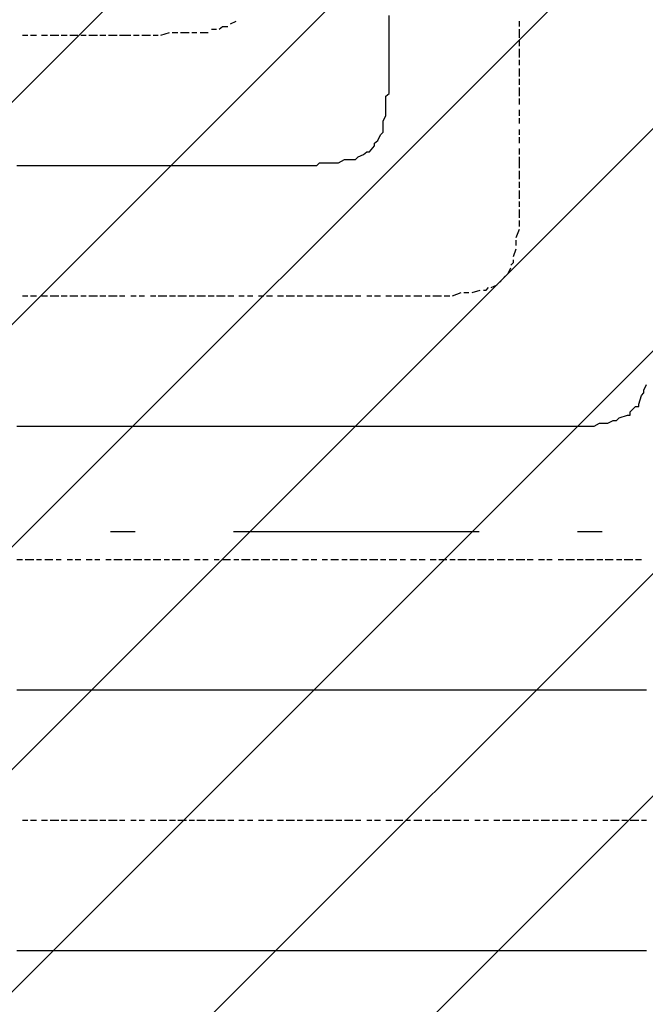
# Model space of a CAD drawing. Extents: x 997 to 109698, y 921 to 94021.
# Tile 451 of 656: x 29648 to 30603, y 38009 to 39511. Entities that reach past the tile are written whole.
import ezdxf

# ---------------------------------------------------------------- set-up
doc = ezdxf.new("R2010")
doc.units = 0
doc.header["$MEASUREMENT"] = 0
doc.layers.add('12', color=7, linetype='CONTINUOUS')
doc.layers.add('28', color=7, linetype='CONTINUOUS')

msp = doc.modelspace()

# ---------------------------------------------------------------- linework, layer by layer
at = {"layer": '12', "color": 5}
for p, q in [((30211.630503, 39508.563401), (30211.630503, 39517.563401)), ((30211.630503, 39496.563401), (30211.630503, 39508.563401)), ((30211.630503, 39487.563401), (30211.630503, 39496.563401)), ((30211.630503, 39483.563401), (30211.630503, 39487.563401)), ((30211.630503, 39475.563401), (30211.630503, 39483.563401)), ((30211.630503, 39466.563401), (30211.630503, 39475.563401)), ((30211.630503, 39453.563401), (30211.630503, 39466.563401)), ((30211.630503, 39445.563401), (30211.630503, 39453.563401)), ((30211.630503, 39432.563401), (30211.630503, 39445.563401)), ((30211.630503, 39424.563401), (30211.630503, 39432.563401)), ((30211.630503, 39415.563401), (30211.630503, 39424.563401)), ((30211.630503, 39403.563401), (30211.630503, 39415.563401)), ((30206.630503, 39386.563401), (30206.630503, 39394.563401)), ((30206.630503, 39373.563401), (30206.630503, 39386.563401)), ((30206.630503, 39364.563401), (30206.630503, 39373.563401)), ((30202.630503, 39356.563401), (30206.630503, 39364.563401)), ((30202.630503, 39343.563401), (30202.630503, 39356.563401)), ((30194.630503, 39326.563401), (30198.630503, 39335.563401)), ((30164.630503, 39301.563401), (30172.630503, 39305.563401)), ((30181.630503, 39309.563401), (30189.630503, 39318.563401)), ((30105.630503, 39292.563401), (30113.630503, 39292.563401)), ((30113.630503, 39292.563401), (30126.630503, 39292.563401)), ((30126.630503, 39292.563401), (30134.630503, 39292.563401)), ((30134.630503, 39292.563401), (30143.630503, 39297.563401)), ((30143.630503, 39297.563401), (30156.630503, 39297.563401)), ((29643.630503, 39288.563401), (29656.630503, 39288.563401)), ((29656.630503, 39288.563401), (29664.630503, 39288.563401)), ((29664.630503, 39288.563401), (29673.630503, 39288.563401)), ((29673.630503, 39288.563401), (29686.630503, 39288.563401)), ((29686.630503, 39288.563401), (29694.630503, 39288.563401)), ((29694.630503, 39288.563401), (29707.630503, 39288.563401)), ((29707.630503, 39288.563401), (29715.630503, 39288.563401)), ((29715.630503, 39288.563401), (29724.630503, 39288.563401)), ((29724.630503, 39288.563401), (29736.630503, 39288.563401)), ((29736.630503, 39288.563401), (29745.630503, 39288.563401)), ((29745.630503, 39288.563401), (29753.630503, 39288.563401)), ((29753.630503, 39288.563401), (29766.630503, 39288.563401)), ((29766.630503, 39288.563401), (29775.630503, 39288.563401)), ((29775.630503, 39288.563401), (29783.630503, 39288.563401)), ((29783.630503, 39288.563401), (29796.630503, 39288.563401)), ((29796.630503, 39288.563401), (29804.630503, 39288.563401)), ((29804.630503, 39288.563401), (29817.630503, 39288.563401)), ((29817.630503, 39288.563401), (29825.630503, 39288.563401)), ((29825.630503, 39288.563401), (29834.630503, 39288.563401)), ((29834.630503, 39288.563401), (29847.630503, 39288.563401)), ((29847.630503, 39288.563401), (29855.630503, 39288.563401)), ((29855.630503, 39288.563401), (29863.630503, 39288.563401)), ((29863.630503, 39288.563401), (29876.630503, 39288.563401)), ((29876.630503, 39288.563401), (29885.630503, 39288.563401)), ((29885.630503, 39288.563401), (29893.630503, 39288.563401)), ((29893.630503, 39288.563401), (29906.630503, 39288.563401)), ((29906.630503, 39288.563401), (29914.630503, 39288.563401)), ((29914.630503, 39288.563401), (29927.630503, 39288.563401)), ((29927.630503, 39288.563401), (29935.630503, 39288.563401)), ((29935.630503, 39288.563401), (29944.630503, 39288.563401)), ((29944.630503, 39288.563401), (29957.630503, 39288.563401)), ((29957.630503, 39288.563401), (29965.630503, 39288.563401)), ((29965.630503, 39288.563401), (29974.630503, 39288.563401)), ((29974.630503, 39288.563401), (29986.630503, 39288.563401)), ((29986.630503, 39288.563401), (29995.630503, 39288.563401)), ((29995.630503, 39288.563401), (30003.630503, 39288.563401)), ((30003.630503, 39288.563401), (30012.630503, 39288.563401)), ((30012.630503, 39288.563401), (30016.630503, 39288.563401)), ((30016.630503, 39288.563401), (30024.630503, 39288.563401)), ((30024.630503, 39288.563401), (30037.630503, 39288.563401)), ((30037.630503, 39288.563401), (30045.630503, 39288.563401)), ((30045.630503, 39288.563401), (30054.630503, 39288.563401)), ((30054.630503, 39288.563401), (30067.630503, 39288.563401)), ((30067.630503, 39288.563401), (30075.630503, 39288.563401)), ((30075.630503, 39288.563401), (30084.630503, 39288.563401)), ((30084.630503, 39288.563401), (30096.630503, 39288.563401)), ((30600.630503, 38945.563401), (30604.630503, 38954.563401)), ((30592.630503, 38924.563401), (30596.630503, 38937.563401)), ((30579.630503, 38912.563401), (30587.630503, 38920.563401)), ((30562.630503, 38903.563401), (30575.630503, 38907.563401)), ((29643.630503, 38890.563401), (29656.630503, 38890.563401)), ((29656.630503, 38890.563401), (29664.630503, 38890.563401)), ((29664.630503, 38890.563401), (29673.630503, 38890.563401)), ((29673.630503, 38890.563401), (29686.630503, 38890.563401)), ((29686.630503, 38890.563401), (29694.630503, 38890.563401)), ((29694.630503, 38890.563401), (29707.630503, 38890.563401)), ((29707.630503, 38890.563401), (29715.630503, 38890.563401)), ((29715.630503, 38890.563401), (29724.630503, 38890.563401)), ((29724.630503, 38890.563401), (29736.630503, 38890.563401)), ((29736.630503, 38890.563401), (29745.630503, 38890.563401)), ((29745.630503, 38890.563401), (29753.630503, 38890.563401)), ((29753.630503, 38890.563401), (29766.630503, 38890.563401)), ((29766.630503, 38890.563401), (29775.630503, 38890.563401)), ((29775.630503, 38890.563401), (29783.630503, 38890.563401)), ((29783.630503, 38890.563401), (29796.630503, 38890.563401)), ((29796.630503, 38890.563401), (29804.630503, 38890.563401)), ((29804.630503, 38890.563401), (29817.630503, 38890.563401)), ((29817.630503, 38890.563401), (29825.630503, 38890.563401)), ((29825.630503, 38890.563401), (29834.630503, 38890.563401)), ((29834.630503, 38890.563401), (29847.630503, 38890.563401)), ((29847.630503, 38890.563401), (29855.630503, 38890.563401)), ((29855.630503, 38890.563401), (29863.630503, 38890.563401)), ((29863.630503, 38890.563401), (29876.630503, 38890.563401)), ((29876.630503, 38890.563401), (29885.630503, 38890.563401)), ((29885.630503, 38890.563401), (29893.630503, 38890.563401)), ((29893.630503, 38890.563401), (29906.630503, 38890.563401)), ((29906.630503, 38890.563401), (29914.630503, 38890.563401)), ((29914.630503, 38890.563401), (29927.630503, 38890.563401)), ((29927.630503, 38890.563401), (29935.630503, 38890.563401)), ((29935.630503, 38890.563401), (29944.630503, 38890.563401)), ((29944.630503, 38890.563401), (29957.630503, 38890.563401)), ((29957.630503, 38890.563401), (29965.630503, 38890.563401)), ((29965.630503, 38890.563401), (29974.630503, 38890.563401)), ((29974.630503, 38890.563401), (29986.630503, 38890.563401)), ((29986.630503, 38890.563401), (29995.630503, 38890.563401)), ((29995.630503, 38890.563401), (30003.630503, 38890.563401)), ((30003.630503, 38890.563401), (30016.630503, 38890.563401)), ((30016.630503, 38890.563401), (30024.630503, 38890.563401)), ((30024.630503, 38890.563401), (30033.630503, 38890.563401)), ((30033.630503, 38890.563401), (30045.630503, 38890.563401)), ((30045.630503, 38890.563401), (30054.630503, 38890.563401)), ((30054.630503, 38890.563401), (30067.630503, 38890.563401)), ((30067.630503, 38890.563401), (30075.630503, 38890.563401)), ((30075.630503, 38890.563401), (30084.630503, 38890.563401)), ((30084.630503, 38890.563401), (30096.630503, 38890.563401)), ((30096.630503, 38890.563401), (30105.630503, 38890.563401)), ((30105.630503, 38890.563401), (30113.630503, 38890.563401)), ((30113.630503, 38890.563401), (30126.630503, 38890.563401)), ((30126.630503, 38890.563401), (30134.630503, 38890.563401)), ((30134.630503, 38890.563401), (30143.630503, 38890.563401)), ((30143.630503, 38890.563401), (30156.630503, 38890.563401)), ((30156.630503, 38890.563401), (30164.630503, 38890.563401)), ((30164.630503, 38890.563401), (30177.630503, 38890.563401)), ((30177.630503, 38890.563401), (30185.630503, 38890.563401)), ((30185.630503, 38890.563401), (30194.630503, 38890.563401)), ((30194.630503, 38890.563401), (30206.630503, 38890.563401)), ((30206.630503, 38890.563401), (30215.630503, 38890.563401)), ((30215.630503, 38890.563401), (30223.630503, 38890.563401)), ((30223.630503, 38890.563401), (30236.630503, 38890.563401)), ((30236.630503, 38890.563401), (30244.630503, 38890.563401)), ((30244.630503, 38890.563401), (30253.630503, 38890.563401)), ((30253.630503, 38890.563401), (30266.630503, 38890.563401)), ((30266.630503, 38890.563401), (30274.630503, 38890.563401)), ((30274.630503, 38890.563401), (30287.630503, 38890.563401)), ((30287.630503, 38890.563401), (30295.630503, 38890.563401)), ((30295.630503, 38890.563401), (30304.630503, 38890.563401)), ((30304.630503, 38890.563401), (30316.630503, 38890.563401)), ((30316.630503, 38890.563401), (30325.630503, 38890.563401)), ((30325.630503, 38890.563401), (30333.630503, 38890.563401)), ((30333.630503, 38890.563401), (30346.630503, 38890.563401)), ((30346.630503, 38890.563401), (30355.630503, 38890.563401)), ((30355.630503, 38890.563401), (30363.630503, 38890.563401)), ((30363.630503, 38890.563401), (30376.630503, 38890.563401)), ((30376.630503, 38890.563401), (30384.630503, 38890.563401)), ((30384.630503, 38890.563401), (30397.630503, 38890.563401)), ((30397.630503, 38890.563401), (30405.630503, 38890.563401)), ((30405.630503, 38890.563401), (30410.630503, 38890.563401)), ((30410.630503, 38890.563401), (30414.630503, 38890.563401)), ((30414.630503, 38890.563401), (30426.630503, 38890.563401)), ((30426.630503, 38890.563401), (30435.630503, 38890.563401)), ((30435.630503, 38890.563401), (30443.630503, 38890.563401)), ((30443.630503, 38890.563401), (30456.630503, 38890.563401)), ((30456.630503, 38890.563401), (30465.630503, 38890.563401)), ((30465.630503, 38890.563401), (30473.630503, 38890.563401)), ((30473.630503, 38890.563401), (30486.630503, 38890.563401)), ((30486.630503, 38890.563401), (30494.630503, 38890.563401)), ((30494.630503, 38890.563401), (30507.630503, 38890.563401)), ((30507.630503, 38890.563401), (30515.630503, 38890.563401)), ((30515.630503, 38890.563401), (30524.630503, 38890.563401)), ((30537.630503, 38895.563401), (30545.630503, 38895.563401)), ((30545.630503, 38895.563401), (30553.630503, 38899.563401)), ((29643.630503, 38488.563401), (29656.630503, 38488.563401)), ((29656.630503, 38488.563401), (29664.630503, 38488.563401)), ((29664.630503, 38488.563401), (29673.630503, 38488.563401)), ((29673.630503, 38488.563401), (29686.630503, 38488.563401)), ((29686.630503, 38488.563401), (29694.630503, 38488.563401)), ((29694.630503, 38488.563401), (29707.630503, 38488.563401)), ((29707.630503, 38488.563401), (29715.630503, 38488.563401)), ((29715.630503, 38488.563401), (29724.630503, 38488.563401)), ((29724.630503, 38488.563401), (29736.630503, 38488.563401)), ((29736.630503, 38488.563401), (29745.630503, 38488.563401)), ((29745.630503, 38488.563401), (29753.630503, 38488.563401)), ((29753.630503, 38488.563401), (29766.630503, 38488.563401)), ((29766.630503, 38488.563401), (29775.630503, 38488.563401)), ((29775.630503, 38488.563401), (29783.630503, 38488.563401)), ((29783.630503, 38488.563401), (29796.630503, 38488.563401)), ((29796.630503, 38488.563401), (29804.630503, 38488.563401)), ((29804.630503, 38488.563401), (29817.630503, 38488.563401)), ((29817.630503, 38488.563401), (29825.630503, 38488.563401)), ((29825.630503, 38488.563401), (29834.630503, 38488.563401)), ((29834.630503, 38488.563401), (29847.630503, 38488.563401)), ((29847.630503, 38488.563401), (29855.630503, 38488.563401)), ((29855.630503, 38488.563401), (29863.630503, 38488.563401)), ((29863.630503, 38488.563401), (29876.630503, 38488.563401)), ((29876.630503, 38488.563401), (29885.630503, 38488.563401)), ((29885.630503, 38488.563401), (29893.630503, 38488.563401)), ((29893.630503, 38488.563401), (29906.630503, 38488.563401)), ((29906.630503, 38488.563401), (29914.630503, 38488.563401)), ((29914.630503, 38488.563401), (29927.630503, 38488.563401)), ((29927.630503, 38488.563401), (29935.630503, 38488.563401)), ((29935.630503, 38488.563401), (29944.630503, 38488.563401)), ((29944.630503, 38488.563401), (29957.630503, 38488.563401)), ((29957.630503, 38488.563401), (29965.630503, 38488.563401)), ((29965.630503, 38488.563401), (29974.630503, 38488.563401)), ((29974.630503, 38488.563401), (29986.630503, 38488.563401)), ((29986.630503, 38488.563401), (29995.630503, 38488.563401)), ((29995.630503, 38488.563401), (30003.630503, 38488.563401)), ((30003.630503, 38488.563401), (30016.630503, 38488.563401)), ((30016.630503, 38488.563401), (30024.630503, 38488.563401)), ((30024.630503, 38488.563401), (30033.630503, 38488.563401)), ((30033.630503, 38488.563401), (30045.630503, 38488.563401)), ((30045.630503, 38488.563401), (30054.630503, 38488.563401)), ((30054.630503, 38488.563401), (30067.630503, 38488.563401)), ((30067.630503, 38488.563401), (30075.630503, 38488.563401)), ((30075.630503, 38488.563401), (30084.630503, 38488.563401)), ((30084.630503, 38488.563401), (30096.630503, 38488.563401)), ((30096.630503, 38488.563401), (30105.630503, 38488.563401)), ((30105.630503, 38488.563401), (30113.630503, 38488.563401)), ((30113.630503, 38488.563401), (30126.630503, 38488.563401)), ((30126.630503, 38488.563401), (30134.630503, 38488.563401)), ((30134.630503, 38488.563401), (30143.630503, 38488.563401)), ((30143.630503, 38488.563401), (30156.630503, 38488.563401)), ((30156.630503, 38488.563401), (30164.630503, 38488.563401)), ((30164.630503, 38488.563401), (30177.630503, 38488.563401)), ((30177.630503, 38488.563401), (30185.630503, 38488.563401)), ((30185.630503, 38488.563401), (30194.630503, 38488.563401)), ((30194.630503, 38488.563401), (30206.630503, 38488.563401)), ((30206.630503, 38488.563401), (30215.630503, 38488.563401)), ((30215.630503, 38488.563401), (30223.630503, 38488.563401)), ((30223.630503, 38488.563401), (30236.630503, 38488.563401)), ((30236.630503, 38488.563401), (30244.630503, 38488.563401)), ((30244.630503, 38488.563401), (30253.630503, 38488.563401)), ((30253.630503, 38488.563401), (30266.630503, 38488.563401)), ((30266.630503, 38488.563401), (30274.630503, 38488.563401)), ((30274.630503, 38488.563401), (30287.630503, 38488.563401)), ((30287.630503, 38488.563401), (30295.630503, 38488.563401)), ((30295.630503, 38488.563401), (30304.630503, 38488.563401)), ((30304.630503, 38488.563401), (30316.630503, 38488.563401)), ((30316.630503, 38488.563401), (30325.630503, 38488.563401)), ((30325.630503, 38488.563401), (30333.630503, 38488.563401)), ((30333.630503, 38488.563401), (30346.630503, 38488.563401)), ((30346.630503, 38488.563401), (30355.630503, 38488.563401)), ((30355.630503, 38488.563401), (30363.630503, 38488.563401)), ((30363.630503, 38488.563401), (30376.630503, 38488.563401)), ((30376.630503, 38488.563401), (30384.630503, 38488.563401)), ((30384.630503, 38488.563401), (30397.630503, 38488.563401)), ((30397.630503, 38488.563401), (30405.630503, 38488.563401)), ((30405.630503, 38488.563401), (30414.630503, 38488.563401)), ((30414.630503, 38488.563401), (30426.630503, 38488.563401)), ((30426.630503, 38488.563401), (30435.630503, 38488.563401)), ((30435.630503, 38488.563401), (30443.630503, 38488.563401)), ((30443.630503, 38488.563401), (30456.630503, 38488.563401)), ((30456.630503, 38488.563401), (30465.630503, 38488.563401)), ((30465.630503, 38488.563401), (30473.630503, 38488.563401)), ((30473.630503, 38488.563401), (30486.630503, 38488.563401)), ((30486.630503, 38488.563401), (30494.630503, 38488.563401)), ((30494.630503, 38488.563401), (30507.630503, 38488.563401)), ((30507.630503, 38488.563401), (30515.630503, 38488.563401)), ((30515.630503, 38488.563401), (30524.630503, 38488.563401)), ((30524.630503, 38488.563401), (30537.630503, 38488.563401)), ((30537.630503, 38488.563401), (30545.630503, 38488.563401)), ((30545.630503, 38488.563401), (30553.630503, 38488.563401)), ((30553.630503, 38488.563401), (30566.630503, 38488.563401)), ((30566.630503, 38488.563401), (30575.630503, 38488.563401)), ((30575.630503, 38488.563401), (30583.630503, 38488.563401)), ((30583.630503, 38488.563401), (30596.630503, 38488.563401)), ((30596.630503, 38488.563401), (30604.630503, 38488.563401)), ((29643.630503, 38090.563401), (29656.630503, 38090.563401)), ((29656.630503, 38090.563401), (29664.630503, 38090.563401)), ((29664.630503, 38090.563401), (29673.630503, 38090.563401)), ((29673.630503, 38090.563401), (29686.630503, 38090.563401)), ((29686.630503, 38090.563401), (29694.630503, 38090.563401)), ((29694.630503, 38090.563401), (29707.630503, 38090.563401)), ((29707.630503, 38090.563401), (29715.630503, 38090.563401)), ((29715.630503, 38090.563401), (29724.630503, 38090.563401)), ((29724.630503, 38090.563401), (29736.630503, 38090.563401)), ((29736.630503, 38090.563401), (29745.630503, 38090.563401)), ((29745.630503, 38090.563401), (29753.630503, 38090.563401)), ((29753.630503, 38090.563401), (29766.630503, 38090.563401)), ((29766.630503, 38090.563401), (29775.630503, 38090.563401)), ((29775.630503, 38090.563401), (29783.630503, 38090.563401)), ((29783.630503, 38090.563401), (29796.630503, 38090.563401)), ((29796.630503, 38090.563401), (29804.630503, 38090.563401)), ((29804.630503, 38090.563401), (29817.630503, 38090.563401)), ((29817.630503, 38090.563401), (29825.630503, 38090.563401)), ((29825.630503, 38090.563401), (29834.630503, 38090.563401)), ((29834.630503, 38090.563401), (29847.630503, 38090.563401)), ((29847.630503, 38090.563401), (29855.630503, 38090.563401)), ((29855.630503, 38090.563401), (29863.630503, 38090.563401)), ((29863.630503, 38090.563401), (29876.630503, 38090.563401)), ((29876.630503, 38090.563401), (29885.630503, 38090.563401)), ((29885.630503, 38090.563401), (29893.630503, 38090.563401)), ((29893.630503, 38090.563401), (29906.630503, 38090.563401)), ((29906.630503, 38090.563401), (29914.630503, 38090.563401)), ((29914.630503, 38090.563401), (29927.630503, 38090.563401)), ((29927.630503, 38090.563401), (29935.630503, 38090.563401)), ((29935.630503, 38090.563401), (29944.630503, 38090.563401)), ((29944.630503, 38090.563401), (29957.630503, 38090.563401)), ((29957.630503, 38090.563401), (29965.630503, 38090.563401)), ((29965.630503, 38090.563401), (29974.630503, 38090.563401)), ((29974.630503, 38090.563401), (29986.630503, 38090.563401)), ((29986.630503, 38090.563401), (29995.630503, 38090.563401)), ((29995.630503, 38090.563401), (30003.630503, 38090.563401)), ((30003.630503, 38090.563401), (30016.630503, 38090.563401)), ((30016.630503, 38090.563401), (30024.630503, 38090.563401)), ((30024.630503, 38090.563401), (30033.630503, 38090.563401)), ((30033.630503, 38090.563401), (30045.630503, 38090.563401)), ((30045.630503, 38090.563401), (30054.630503, 38090.563401)), ((30054.630503, 38090.563401), (30067.630503, 38090.563401)), ((30067.630503, 38090.563401), (30075.630503, 38090.563401)), ((30075.630503, 38090.563401), (30084.630503, 38090.563401)), ((30084.630503, 38090.563401), (30096.630503, 38090.563401)), ((30096.630503, 38090.563401), (30105.630503, 38090.563401)), ((30105.630503, 38090.563401), (30113.630503, 38090.563401)), ((30113.630503, 38090.563401), (30126.630503, 38090.563401)), ((30126.630503, 38090.563401), (30134.630503, 38090.563401)), ((30134.630503, 38090.563401), (30143.630503, 38090.563401)), ((30143.630503, 38090.563401), (30156.630503, 38090.563401)), ((30156.630503, 38090.563401), (30164.630503, 38090.563401)), ((30164.630503, 38090.563401), (30177.630503, 38090.563401)), ((30177.630503, 38090.563401), (30185.630503, 38090.563401)), ((30185.630503, 38090.563401), (30194.630503, 38090.563401)), ((30194.630503, 38090.563401), (30206.630503, 38090.563401)), ((30206.630503, 38090.563401), (30215.630503, 38090.563401)), ((30215.630503, 38090.563401), (30223.630503, 38090.563401)), ((30223.630503, 38090.563401), (30236.630503, 38090.563401)), ((30236.630503, 38090.563401), (30244.630503, 38090.563401)), ((30244.630503, 38090.563401), (30253.630503, 38090.563401)), ((30253.630503, 38090.563401), (30266.630503, 38090.563401)), ((30266.630503, 38090.563401), (30274.630503, 38090.563401)), ((30274.630503, 38090.563401), (30287.630503, 38090.563401)), ((30287.630503, 38090.563401), (30295.630503, 38090.563401)), ((30295.630503, 38090.563401), (30304.630503, 38090.563401)), ((30304.630503, 38090.563401), (30316.630503, 38090.563401)), ((30316.630503, 38090.563401), (30325.630503, 38090.563401)), ((30325.630503, 38090.563401), (30333.630503, 38090.563401)), ((30333.630503, 38090.563401), (30346.630503, 38090.563401)), ((30346.630503, 38090.563401), (30355.630503, 38090.563401)), ((30355.630503, 38090.563401), (30363.630503, 38090.563401)), ((30363.630503, 38090.563401), (30376.630503, 38090.563401)), ((30376.630503, 38090.563401), (30384.630503, 38090.563401)), ((30384.630503, 38090.563401), (30397.630503, 38090.563401)), ((30397.630503, 38090.563401), (30405.630503, 38090.563401)), ((30405.630503, 38090.563401), (30414.630503, 38090.563401)), ((30414.630503, 38090.563401), (30426.630503, 38090.563401)), ((30426.630503, 38090.563401), (30435.630503, 38090.563401)), ((30435.630503, 38090.563401), (30443.630503, 38090.563401)), ((30443.630503, 38090.563401), (30456.630503, 38090.563401)), ((30456.630503, 38090.563401), (30465.630503, 38090.563401)), ((30465.630503, 38090.563401), (30473.630503, 38090.563401)), ((30473.630503, 38090.563401), (30486.630503, 38090.563401)), ((30486.630503, 38090.563401), (30494.630503, 38090.563401)), ((30494.630503, 38090.563401), (30507.630503, 38090.563401)), ((30507.630503, 38090.563401), (30515.630503, 38090.563401)), ((30515.630503, 38090.563401), (30524.630503, 38090.563401)), ((30524.630503, 38090.563401), (30537.630503, 38090.563401)), ((30537.630503, 38090.563401), (30545.630503, 38090.563401)), ((30545.630503, 38090.563401), (30553.630503, 38090.563401)), ((30553.630503, 38090.563401), (30566.630503, 38090.563401)), ((30566.630503, 38090.563401), (30575.630503, 38090.563401)), ((30575.630503, 38090.563401), (30583.630503, 38090.563401)), ((30583.630503, 38090.563401), (30596.630503, 38090.563401)), ((30596.630503, 38090.563401), (30604.630503, 38090.563401))]:
    msp.add_line(p, q, dxfattribs=at)
at = {"layer": '12', "color": 1}
for p, q in [((29969.630503, 39504.563401), (29978.630503, 39508.563401)), ((30410.630503, 39500.563401), (30410.630503, 39508.563401)), ((29652.630503, 39487.563401), (29660.630503, 39487.563401)), ((29664.630503, 39487.563401), (29673.630503, 39487.563401)), ((29681.630503, 39487.563401), (29690.630503, 39487.563401)), ((29694.630503, 39487.563401), (29707.630503, 39487.563401)), ((29711.630503, 39487.563401), (29720.630503, 39487.563401)), ((29724.630503, 39487.563401), (29736.630503, 39487.563401)), ((29741.630503, 39487.563401), (29749.630503, 39487.563401)), ((29753.630503, 39487.563401), (29766.630503, 39487.563401)), ((29770.630503, 39487.563401), (29779.630503, 39487.563401)), ((29783.630503, 39487.563401), (29796.630503, 39487.563401)), ((29800.630503, 39487.563401), (29808.630503, 39487.563401)), ((29808.630503, 39487.563401), (29817.630503, 39487.563401)), ((29821.630503, 39487.563401), (29830.630503, 39487.563401)), ((29834.630503, 39487.563401), (29847.630503, 39487.563401)), ((29851.630503, 39487.563401), (29859.630503, 39487.563401)), ((29863.630503, 39487.563401), (29876.630503, 39491.563401)), ((29880.630503, 39491.563401), (29889.630503, 39491.563401)), ((29893.630503, 39491.563401), (29906.630503, 39491.563401)), ((29910.630503, 39491.563401), (29918.630503, 39491.563401)), ((29923.630503, 39491.563401), (29935.630503, 39491.563401)), ((29940.630503, 39496.563401), (29948.630503, 39496.563401)), ((30410.630503, 39483.563401), (30410.630503, 39496.563401)), ((30410.630503, 39470.563401), (30410.630503, 39479.563401)), ((30410.630503, 39453.563401), (30410.630503, 39466.563401)), ((30410.630503, 39441.563401), (30410.630503, 39449.563401)), ((30410.630503, 39424.563401), (30410.630503, 39436.563401)), ((30410.630503, 39411.563401), (30410.630503, 39420.563401)), ((30410.630503, 39394.563401), (30410.630503, 39407.563401)), ((30410.630503, 39381.563401), (30410.630503, 39390.563401)), ((30410.630503, 39364.563401), (30410.630503, 39373.563401)), ((30410.630503, 39352.563401), (30410.630503, 39360.563401)), ((30410.630503, 39335.563401), (30410.630503, 39343.563401)), ((30410.630503, 39322.563401), (30410.630503, 39331.563401)), ((30410.630503, 39305.563401), (30410.630503, 39314.563401)), ((30410.630503, 39288.563401), (30410.630503, 39301.563401)), ((30410.630503, 39284.563401), (30410.630503, 39288.563401)), ((30410.630503, 39267.563401), (30410.630503, 39280.563401)), ((30410.630503, 39254.563401), (30410.630503, 39263.563401)), ((30410.630503, 39237.563401), (30410.630503, 39250.563401)), ((30410.630503, 39225.563401), (30410.630503, 39233.563401)), ((30410.630503, 39208.563401), (30410.630503, 39221.563401)), ((30410.630503, 39195.563401), (30410.630503, 39204.563401)), ((30405.630503, 39178.563401), (30410.630503, 39191.563401)), ((30405.630503, 39166.563401), (30405.630503, 39174.563401)), ((30401.630503, 39149.563401), (30405.630503, 39161.563401)), ((30393.630503, 39123.563401), (30397.630503, 39132.563401)), ((30380.630503, 39110.563401), (30388.630503, 39119.563401)), ((30338.630503, 39094.563401), (30350.630503, 39098.563401)), ((30367.630503, 39102.563401), (30376.630503, 39106.563401)), ((29652.630503, 39089.563401), (29660.630503, 39089.563401)), ((29664.630503, 39089.563401), (29673.630503, 39089.563401)), ((29681.630503, 39089.563401), (29690.630503, 39089.563401)), ((29694.630503, 39089.563401), (29707.630503, 39089.563401)), ((29711.630503, 39089.563401), (29720.630503, 39089.563401)), ((29724.630503, 39089.563401), (29736.630503, 39089.563401)), ((29741.630503, 39089.563401), (29749.630503, 39089.563401)), ((29753.630503, 39089.563401), (29766.630503, 39089.563401)), ((29770.630503, 39089.563401), (29779.630503, 39089.563401)), ((29783.630503, 39089.563401), (29796.630503, 39089.563401)), ((29800.630503, 39089.563401), (29808.630503, 39089.563401)), ((29817.630503, 39089.563401), (29825.630503, 39089.563401)), ((29830.630503, 39089.563401), (29838.630503, 39089.563401)), ((29847.630503, 39089.563401), (29855.630503, 39089.563401)), ((29859.630503, 39089.563401), (29872.630503, 39089.563401)), ((29876.630503, 39089.563401), (29885.630503, 39089.563401)), ((29889.630503, 39089.563401), (29902.630503, 39089.563401)), ((29906.630503, 39089.563401), (29914.630503, 39089.563401)), ((29918.630503, 39089.563401), (29931.630503, 39089.563401)), ((29935.630503, 39089.563401), (29944.630503, 39089.563401)), ((29948.630503, 39089.563401), (29961.630503, 39089.563401)), ((29965.630503, 39089.563401), (29974.630503, 39089.563401)), ((29982.630503, 39089.563401), (29990.630503, 39089.563401)), ((29995.630503, 39089.563401), (30003.630503, 39089.563401)), ((30012.630503, 39089.563401), (30020.630503, 39089.563401)), ((30024.630503, 39089.563401), (30033.630503, 39089.563401)), ((30041.630503, 39089.563401), (30050.630503, 39089.563401)), ((30054.630503, 39089.563401), (30067.630503, 39089.563401)), ((30071.630503, 39089.563401), (30079.630503, 39089.563401)), ((30084.630503, 39089.563401), (30096.630503, 39089.563401)), ((30101.630503, 39089.563401), (30109.630503, 39089.563401)), ((30113.630503, 39089.563401), (30126.630503, 39089.563401)), ((30130.630503, 39089.563401), (30139.630503, 39089.563401)), ((30143.630503, 39089.563401), (30156.630503, 39089.563401)), ((30160.630503, 39089.563401), (30168.630503, 39089.563401)), ((30177.630503, 39089.563401), (30185.630503, 39089.563401)), ((30189.630503, 39089.563401), (30198.630503, 39089.563401)), ((30206.630503, 39089.563401), (30211.630503, 39089.563401)), ((30211.630503, 39089.563401), (30215.630503, 39089.563401)), ((30219.630503, 39089.563401), (30232.630503, 39089.563401)), ((30236.630503, 39089.563401), (30244.630503, 39089.563401)), ((30249.630503, 39089.563401), (30261.630503, 39089.563401)), ((30266.630503, 39089.563401), (30274.630503, 39089.563401)), ((30278.630503, 39089.563401), (30291.630503, 39089.563401)), ((30295.630503, 39089.563401), (30304.630503, 39089.563401)), ((30308.630503, 39089.563401), (30321.630503, 39094.563401)), ((30325.630503, 39094.563401), (30333.630503, 39094.563401)), ((29643.630503, 38687.563401), (29652.630503, 38687.563401)), ((29656.630503, 38687.563401), (29669.630503, 38687.563401)), ((29673.630503, 38687.563401), (29681.630503, 38687.563401)), ((29686.630503, 38687.563401), (29698.630503, 38687.563401)), ((29703.630503, 38687.563401), (29711.630503, 38687.563401)), ((29720.630503, 38687.563401), (29728.630503, 38687.563401)), ((29732.630503, 38687.563401), (29741.630503, 38687.563401)), ((29749.630503, 38687.563401), (29758.630503, 38687.563401)), ((29762.630503, 38687.563401), (29770.630503, 38687.563401)), ((29779.630503, 38687.563401), (29787.630503, 38687.563401)), ((29791.630503, 38687.563401), (29804.630503, 38687.563401)), ((29808.630503, 38687.563401), (29817.630503, 38687.563401)), ((29821.630503, 38687.563401), (29834.630503, 38687.563401)), ((29838.630503, 38687.563401), (29847.630503, 38687.563401)), ((29851.630503, 38687.563401), (29863.630503, 38687.563401)), ((29868.630503, 38687.563401), (29876.630503, 38687.563401)), ((29880.630503, 38687.563401), (29893.630503, 38687.563401)), ((29897.630503, 38687.563401), (29906.630503, 38687.563401)), ((29914.630503, 38687.563401), (29923.630503, 38687.563401)), ((29927.630503, 38687.563401), (29935.630503, 38687.563401)), ((29944.630503, 38687.563401), (29952.630503, 38687.563401)), ((29957.630503, 38687.563401), (29969.630503, 38687.563401)), ((29974.630503, 38687.563401), (29982.630503, 38687.563401)), ((29986.630503, 38687.563401), (29999.630503, 38687.563401)), ((30003.630503, 38687.563401), (30012.630503, 38687.563401)), ((30016.630503, 38687.563401), (30029.630503, 38687.563401)), ((30033.630503, 38687.563401), (30041.630503, 38687.563401)), ((30045.630503, 38687.563401), (30058.630503, 38687.563401)), ((30062.630503, 38687.563401), (30071.630503, 38687.563401)), ((30079.630503, 38687.563401), (30088.630503, 38687.563401)), ((30092.630503, 38687.563401), (30101.630503, 38687.563401)), ((30109.630503, 38687.563401), (30117.630503, 38687.563401)), ((30122.630503, 38687.563401), (30134.630503, 38687.563401)), ((30139.630503, 38687.563401), (30147.630503, 38687.563401)), ((30151.630503, 38687.563401), (30164.630503, 38687.563401)), ((30168.630503, 38687.563401), (30177.630503, 38687.563401)), ((30181.630503, 38687.563401), (30194.630503, 38687.563401)), ((30198.630503, 38687.563401), (30206.630503, 38687.563401)), ((30211.630503, 38687.563401), (30223.630503, 38687.563401)), ((30228.630503, 38687.563401), (30236.630503, 38687.563401)), ((30244.630503, 38687.563401), (30253.630503, 38687.563401)), ((30257.630503, 38687.563401), (30266.630503, 38687.563401)), ((30274.630503, 38687.563401), (30283.630503, 38687.563401)), ((30287.630503, 38687.563401), (30299.630503, 38687.563401)), ((30304.630503, 38687.563401), (30312.630503, 38687.563401)), ((30316.630503, 38687.563401), (30329.630503, 38687.563401)), ((30333.630503, 38687.563401), (30342.630503, 38687.563401)), ((30346.630503, 38687.563401), (30359.630503, 38687.563401)), ((30363.630503, 38687.563401), (30371.630503, 38687.563401)), ((30376.630503, 38687.563401), (30388.630503, 38687.563401)), ((30393.630503, 38687.563401), (30401.630503, 38687.563401)), ((30405.630503, 38687.563401), (30418.630503, 38687.563401)), ((30422.630503, 38687.563401), (30431.630503, 38687.563401)), ((30439.630503, 38687.563401), (30448.630503, 38687.563401)), ((30452.630503, 38687.563401), (30460.630503, 38687.563401)), ((30469.630503, 38687.563401), (30477.630503, 38687.563401)), ((30481.630503, 38687.563401), (30494.630503, 38687.563401)), ((30498.630503, 38687.563401), (30507.630503, 38687.563401)), ((30511.630503, 38687.563401), (30524.630503, 38687.563401)), ((30528.630503, 38687.563401), (30537.630503, 38687.563401)), ((30541.630503, 38687.563401), (30553.630503, 38687.563401)), ((30558.630503, 38687.563401), (30566.630503, 38687.563401)), ((30570.630503, 38687.563401), (30583.630503, 38687.563401)), ((30587.630503, 38687.563401), (30596.630503, 38687.563401)), ((29652.630503, 38289.563401), (29660.630503, 38289.563401)), ((29664.630503, 38289.563401), (29673.630503, 38289.563401)), ((29681.630503, 38289.563401), (29690.630503, 38289.563401)), ((29694.630503, 38289.563401), (29707.630503, 38289.563401)), ((29711.630503, 38289.563401), (29720.630503, 38289.563401)), ((29724.630503, 38289.563401), (29736.630503, 38289.563401)), ((29741.630503, 38289.563401), (29749.630503, 38289.563401)), ((29753.630503, 38289.563401), (29766.630503, 38289.563401)), ((29770.630503, 38289.563401), (29779.630503, 38289.563401)), ((29783.630503, 38289.563401), (29796.630503, 38289.563401)), ((29800.630503, 38289.563401), (29808.630503, 38289.563401)), ((29817.630503, 38289.563401), (29825.630503, 38289.563401)), ((29830.630503, 38289.563401), (29838.630503, 38289.563401)), ((29847.630503, 38289.563401), (29855.630503, 38289.563401)), ((29859.630503, 38289.563401), (29872.630503, 38289.563401)), ((29876.630503, 38289.563401), (29885.630503, 38289.563401)), ((29889.630503, 38289.563401), (29902.630503, 38289.563401)), ((29906.630503, 38289.563401), (29914.630503, 38289.563401)), ((29918.630503, 38289.563401), (29931.630503, 38289.563401)), ((29935.630503, 38289.563401), (29944.630503, 38289.563401)), ((29948.630503, 38289.563401), (29961.630503, 38289.563401)), ((29965.630503, 38289.563401), (29974.630503, 38289.563401)), ((29982.630503, 38289.563401), (29990.630503, 38289.563401)), ((29995.630503, 38289.563401), (30003.630503, 38289.563401)), ((30012.630503, 38289.563401), (30020.630503, 38289.563401)), ((30024.630503, 38289.563401), (30033.630503, 38289.563401)), ((30041.630503, 38289.563401), (30050.630503, 38289.563401)), ((30054.630503, 38289.563401), (30067.630503, 38289.563401)), ((30071.630503, 38289.563401), (30079.630503, 38289.563401)), ((30084.630503, 38289.563401), (30096.630503, 38289.563401)), ((30101.630503, 38289.563401), (30109.630503, 38289.563401)), ((30113.630503, 38289.563401), (30126.630503, 38289.563401)), ((30130.630503, 38289.563401), (30139.630503, 38289.563401)), ((30143.630503, 38289.563401), (30156.630503, 38289.563401)), ((30160.630503, 38289.563401), (30168.630503, 38289.563401)), ((30177.630503, 38289.563401), (30185.630503, 38289.563401)), ((30189.630503, 38289.563401), (30198.630503, 38289.563401)), ((30206.630503, 38289.563401), (30215.630503, 38289.563401)), ((30219.630503, 38289.563401), (30232.630503, 38289.563401)), ((30236.630503, 38289.563401), (30244.630503, 38289.563401)), ((30249.630503, 38289.563401), (30261.630503, 38289.563401)), ((30266.630503, 38289.563401), (30274.630503, 38289.563401)), ((30278.630503, 38289.563401), (30291.630503, 38289.563401)), ((30295.630503, 38289.563401), (30304.630503, 38289.563401)), ((30308.630503, 38289.563401), (30321.630503, 38289.563401)), ((30325.630503, 38289.563401), (30333.630503, 38289.563401)), ((30342.630503, 38289.563401), (30350.630503, 38289.563401)), ((30355.630503, 38289.563401), (30363.630503, 38289.563401)), ((30371.630503, 38289.563401), (30380.630503, 38289.563401)), ((30384.630503, 38289.563401), (30397.630503, 38289.563401)), ((30401.630503, 38289.563401), (30410.630503, 38289.563401)), ((30414.630503, 38289.563401), (30426.630503, 38289.563401)), ((30431.630503, 38289.563401), (30439.630503, 38289.563401)), ((30443.630503, 38289.563401), (30456.630503, 38289.563401)), ((30460.630503, 38289.563401), (30469.630503, 38289.563401)), ((30473.630503, 38289.563401), (30486.630503, 38289.563401)), ((30490.630503, 38289.563401), (30498.630503, 38289.563401)), ((30507.630503, 38289.563401), (30515.630503, 38289.563401)), ((30520.630503, 38289.563401), (30528.630503, 38289.563401)), ((30537.630503, 38289.563401), (30545.630503, 38289.563401)), ((30549.630503, 38289.563401), (30562.630503, 38289.563401)), ((30566.630503, 38289.563401), (30575.630503, 38289.563401)), ((30579.630503, 38289.563401), (30592.630503, 38289.563401)), ((30596.630503, 38289.563401), (30604.630503, 38289.563401))]:
    msp.add_line(p, q, dxfattribs=at)
for points in [[(29952.630503, 39496.563401), (29957.630503, 39500.563401), (29965.630503, 39500.563401)], [(30397.630503, 39136.563401), (30401.630503, 39140.563401), (30401.630503, 39144.563401)], [(30355.630503, 39098.563401), (30359.630503, 39098.563401), (30363.630503, 39102.563401)]]:
    msp.add_lwpolyline(points, dxfattribs=at)
at = {"layer": '12', "color": 5}
for points in [[(30206.630503, 39394.563401), (30211.630503, 39398.563401), (30211.630503, 39403.563401)], [(30198.630503, 39335.563401), (30202.630503, 39339.563401), (30202.630503, 39343.563401)], [(30189.630503, 39318.563401), (30189.630503, 39322.563401), (30194.630503, 39326.563401)], [(30172.630503, 39305.563401), (30177.630503, 39309.563401), (30181.630503, 39309.563401)], [(30096.630503, 39288.563401), (30101.630503, 39288.563401), (30105.630503, 39292.563401)], [(30156.630503, 39297.563401), (30160.630503, 39297.563401), (30164.630503, 39301.563401)], [(30596.630503, 38937.563401), (30600.630503, 38941.563401), (30600.630503, 38945.563401)], [(30587.630503, 38920.563401), (30592.630503, 38920.563401), (30592.630503, 38924.563401)], [(30553.630503, 38899.563401), (30558.630503, 38899.563401), (30562.630503, 38903.563401)], [(30575.630503, 38907.563401), (30579.630503, 38907.563401), (30579.630503, 38912.563401)], [(30524.630503, 38890.563401), (30532.630503, 38895.563401), (30537.630503, 38895.563401)]]:
    msp.add_lwpolyline(points, dxfattribs=at)
at = {"layer": '28', "color": 2}
for p, q in [((25622.064791, 35370.953237), (36822.636205, 46571.524651)), ((25961.476046, 35370.953237), (36822.636205, 46232.113396)), ((26300.887301, 35370.953237), (36822.636205, 45892.702141)), ((26640.298556, 35370.953237), (36822.636205, 45553.290886)), ((26979.709811, 35370.953237), (36822.636205, 45213.879632)), ((27319.121066, 35370.953237), (36822.636205, 44874.468377)), ((27658.532321, 35370.953237), (36822.636205, 44535.057122))]:
    msp.add_line(p, q, dxfattribs=at)
at = {"layer": '28', "color": 4, "linetype": 'Continuous'}
for p, q in [((29824.130503, 38729.563401), (29786.630503, 38729.563401)), ((30536.630503, 38729.563401), (30499.130503, 38729.563401))]:
    msp.add_line(p, q, dxfattribs=at)
at = {"layer": '28', "color": 4}
msp.add_line((30349.130503, 38729.563401), (29974.130503, 38729.563401), dxfattribs=at)

doc.saveas('drawing.dxf')
